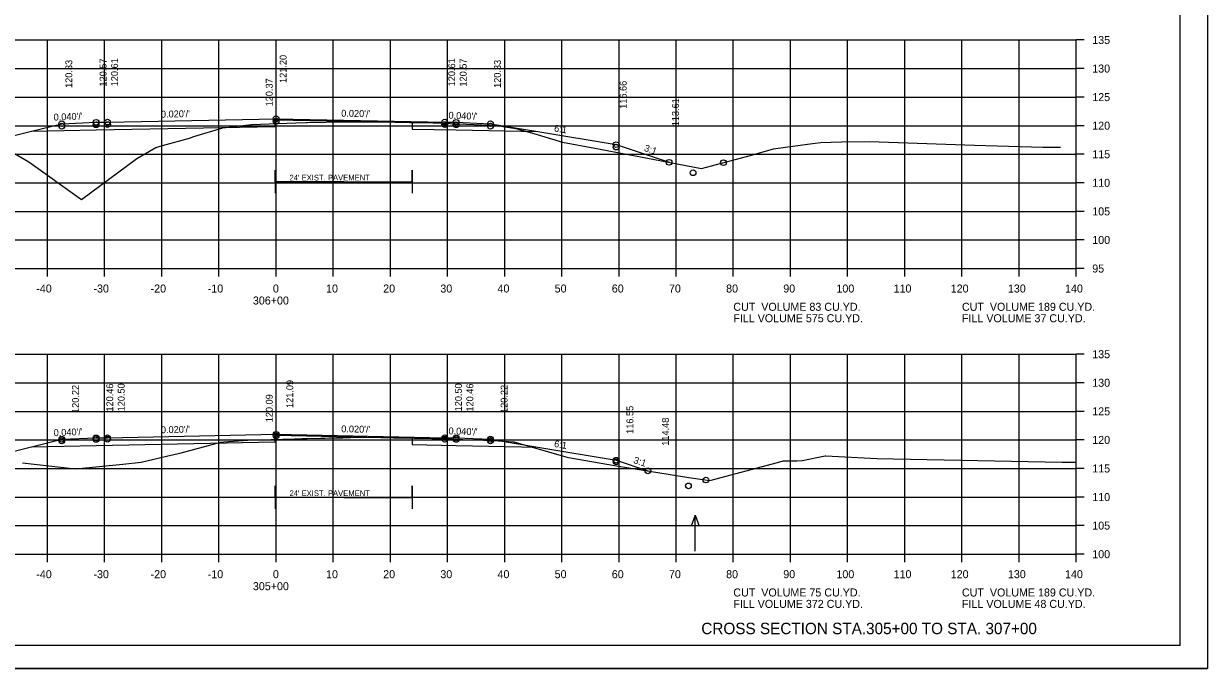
# Model space of a CAD drawing. Extents: x 1175611 to 1176402, y -433344 to -416213.
# Drawn here: x 1175736.8 to 1175943.9, y -416703.2 to -416590.3 of the extents above; entities that cross this region are included whole.
import ezdxf

# ---------------------------------------------------------------- set-up
doc = ezdxf.new("R2010")
doc.units = 0
for name, color, linetype in [('Default', 7, 'Continuous'), ('R_Alt Surface', 7, 'Continuous'), ('R_Axis', 7, 'Continuous'), ('R_Axis Annot', 7, 'Continuous'), ('R_Border', 7, 'Continuous'), ('R_Draft', 7, 'Continuous'), ('R_Exist Surface', 7, 'Continuous'), ('R_Fin Surface', 7, 'Continuous'), ('R_Grid', 7, 'Continuous'), ('R_No Plot', 7, 'Continuous'), ('R_Water Annot', 7, 'Continuous'), ('R_Xsect Elev', 7, 'Continuous'), ('R_Xsect Slope', 7, 'Continuous')]:
    doc.layers.add(name, color=color, linetype=linetype)

msp = doc.modelspace()

# ---------------------------------------------------------------- linework, layer by layer
at = {"layer": 'R_Alt Surface'}
for p, q in [((1175792.8, -416618), (1175780.8, -416618)), ((1175792.8, -416618), (1175804.8, -416618)), ((1175792.8, -416673.24), (1175780.8, -416673.24)), ((1175792.8, -416673.24), (1175804.8, -416673.24))]:
    msp.add_line(p, q, dxfattribs=at)
for points in [[(1175738.2, -416609.16), (1175749.47, -416608.94), (1175780.8, -416608.31), (1175780.8, -416607.14), (1175780.97, -416607.14), (1175804.77, -416607.62), (1175804.77, -416608.78), (1175812.47, -416608.94), (1175826.75, -416609.22)], [(1175780.8, -416618), (1175780.8, -416616), (1175780.8, -416620)], [(1175804.8, -416618), (1175804.8, -416616), (1175804.8, -416620)], [(1175738.2, -416664.4), (1175749.47, -416664.18), (1175780.8, -416663.55), (1175780.8, -416662.38), (1175780.97, -416662.38), (1175804.77, -416662.86), (1175804.77, -416664.02), (1175812.47, -416664.18), (1175826.75, -416664.46)], [(1175780.8, -416673.24), (1175780.8, -416671.24), (1175780.8, -416675.24)], [(1175804.8, -416673.24), (1175804.8, -416671.24), (1175804.8, -416675.24)]]:
    msp.add_lwpolyline(points, dxfattribs=at)
at = {"layer": 'R_Axis'}
for p, q in [((1175920.97, -416633.19), (1175920.97, -416593.19)), ((1175922.37, -416593.19), (1175920.97, -416593.19)), ((1175922.37, -416598.19), (1175920.97, -416598.19)), ((1175922.37, -416603.19), (1175920.97, -416603.19)), ((1175922.37, -416608.19), (1175920.97, -416608.19)), ((1175922.37, -416613.19), (1175920.97, -416613.19)), ((1175922.37, -416618.19), (1175920.97, -416618.19)), ((1175922.37, -416623.19), (1175920.97, -416623.19)), ((1175922.37, -416628.19), (1175920.97, -416628.19)), ((1175640.97, -416633.19), (1175920.97, -416633.19)), ((1175740.97, -416634.59), (1175740.97, -416633.19)), ((1175750.97, -416634.59), (1175750.97, -416633.19)), ((1175760.97, -416634.59), (1175760.97, -416633.19)), ((1175770.97, -416634.59), (1175770.97, -416633.19)), ((1175780.97, -416634.59), (1175780.97, -416633.19)), ((1175790.97, -416634.59), (1175790.97, -416633.19)), ((1175800.97, -416634.59), (1175800.97, -416633.19)), ((1175810.97, -416634.59), (1175810.97, -416633.19)), ((1175820.97, -416634.59), (1175820.97, -416633.19)), ((1175830.97, -416634.59), (1175830.97, -416633.19)), ((1175840.97, -416634.59), (1175840.97, -416633.19)), ((1175850.97, -416634.59), (1175850.97, -416633.19)), ((1175860.97, -416634.59), (1175860.97, -416633.19)), ((1175870.97, -416634.59), (1175870.97, -416633.19)), ((1175880.97, -416634.59), (1175880.97, -416633.19)), ((1175890.97, -416634.59), (1175890.97, -416633.19)), ((1175900.97, -416634.59), (1175900.97, -416633.19)), ((1175910.97, -416634.59), (1175910.97, -416633.19)), ((1175920.97, -416634.59), (1175920.97, -416633.19)), ((1175922.37, -416633.19), (1175920.97, -416633.19)), ((1175920.97, -416683.19), (1175920.97, -416648.19)), ((1175922.37, -416648.19), (1175920.97, -416648.19)), ((1175922.37, -416653.19), (1175920.97, -416653.19)), ((1175922.37, -416658.19), (1175920.97, -416658.19)), ((1175922.37, -416663.19), (1175920.97, -416663.19)), ((1175922.37, -416668.19), (1175920.97, -416668.19)), ((1175922.37, -416673.19), (1175920.97, -416673.19)), ((1175922.37, -416678.19), (1175920.97, -416678.19)), ((1175640.97, -416683.19), (1175920.97, -416683.19)), ((1175740.97, -416684.59), (1175740.97, -416683.19)), ((1175750.97, -416684.59), (1175750.97, -416683.19)), ((1175760.97, -416684.59), (1175760.97, -416683.19)), ((1175770.97, -416684.59), (1175770.97, -416683.19)), ((1175780.97, -416684.59), (1175780.97, -416683.19)), ((1175790.97, -416684.59), (1175790.97, -416683.19)), ((1175800.97, -416684.59), (1175800.97, -416683.19)), ((1175810.97, -416684.59), (1175810.97, -416683.19)), ((1175820.97, -416684.59), (1175820.97, -416683.19)), ((1175830.97, -416684.59), (1175830.97, -416683.19)), ((1175840.97, -416684.59), (1175840.97, -416683.19)), ((1175850.97, -416684.59), (1175850.97, -416683.19)), ((1175860.97, -416684.59), (1175860.97, -416683.19)), ((1175870.97, -416684.59), (1175870.97, -416683.19)), ((1175880.97, -416684.59), (1175880.97, -416683.19)), ((1175890.97, -416684.59), (1175890.97, -416683.19)), ((1175900.97, -416684.59), (1175900.97, -416683.19)), ((1175910.97, -416684.59), (1175910.97, -416683.19)), ((1175920.97, -416684.59), (1175920.97, -416683.19)), ((1175922.37, -416683.19), (1175920.97, -416683.19))]:
    msp.add_line(p, q, dxfattribs=at)
at = {"layer": 'R_Border'}
for q in [(1175939.15, -416493.73), (1175622.97, -416699.19)]:
    msp.add_line((1175939.15, -416699.19), q, dxfattribs=at)
at = {"layer": 'R_Exist Surface'}
for points in [[(1175733.49, -416612.06), (1175737.68, -416614.51), (1175746.94, -416621.08), (1175756.63, -416613.93), (1175759.9, -416611.98), (1175761.08, -416611.65), (1175765.79, -416610.36), (1175766.59, -416610.11), (1175771.67, -416608.58), (1175772.77, -416608.46), (1175776.64, -416607.96), (1175784.43, -416607.7), (1175786.25, -416607.64), (1175786.42, -416607.63), (1175789.69, -416607.55), (1175791.95, -416607.5), (1175794.15, -416607.5), (1175795.67, -416607.49), (1175796.68, -416607.49), (1175798.24, -416607.49), (1175798.36, -416607.49), (1175799.46, -416607.49), (1175800.35, -416607.51), (1175801.73, -416607.55), (1175802.75, -416607.58), (1175804.36, -416607.61), (1175805.81, -416607.63), (1175808.44, -416607.71), (1175810.05, -416607.76), (1175814.28, -416607.95), (1175819.7, -416608.18), (1175821.41, -416608.47), (1175822.92, -416608.69), (1175826.05, -416609.58), (1175831.08, -416611.08), (1175836.72, -416612.15), (1175840.39, -416612.81), (1175845.67, -416613.81), (1175855.4, -416615.69), (1175864.15, -416613.33), (1175867.98, -416612.23), (1175870.12, -416611.95), (1175873.96, -416611.42), (1175875.31, -416611.24), (1175876.3, -416611.11), (1175879.9, -416610.99), (1175884.78, -416610.98), (1175903.17, -416611.62), (1175915.11, -416611.92), (1175917.09, -416611.92), (1175918.23, -416611.92)], [(1175736.58, -416667.2), (1175738.63, -416667.43), (1175745.88, -416668.27), (1175754.15, -416667.41), (1175757.39, -416667.06), (1175761.79, -416666.06), (1175764.35, -416665.46), (1175769.14, -416664.17), (1175771.32, -416663.59), (1175771.82, -416663.55), (1175776.02, -416663.25), (1175784.19, -416663), (1175785.47, -416662.96), (1175786.11, -416662.94), (1175786.38, -416662.94), (1175788.78, -416662.88), (1175789.48, -416662.87), (1175790.18, -416662.85), (1175792.58, -416662.81), (1175793.96, -416662.79), (1175797.57, -416662.73), (1175797.71, -416662.73), (1175797.77, -416662.73), (1175799.29, -416662.75), (1175799.83, -416662.76), (1175801.49, -416662.81), (1175802.9, -416662.84), (1175805.17, -416662.86), (1175808.21, -416662.94), (1175809.05, -416662.96), (1175809.43, -416662.97), (1175811.8, -416663.05), (1175815.49, -416663.17), (1175819.09, -416663.27), (1175820.7, -416663.39), (1175822.56, -416663.55), (1175831.67, -416666.13), (1175832.14, -416666.26), (1175839.18, -416667.47), (1175840.52, -416667.71), (1175842.68, -416668.07), (1175853.2, -416669.74), (1175856.84, -416670.32), (1175868.7, -416667.15), (1175869.72, -416666.87), (1175872.11, -416666.83), (1175872.99, -416666.82), (1175877.03, -416665.98), (1175877.05, -416665.98), (1175877.15, -416665.98), (1175886.09, -416666.44), (1175918.42, -416667.06), (1175920.97, -416667.09)]]:
    msp.add_lwpolyline(points, dxfattribs=at)
at = {"layer": 'R_Fin Surface'}
for points in [[(1175718.05, -416611.56), (1175720.59, -416613.64), (1175721.47, -416613.34), (1175738.2, -416609.16), (1175743.47, -416607.84), (1175749.47, -416607.6), (1175751.47, -416607.56), (1175780.97, -416606.97), (1175810.47, -416607.56), (1175812.47, -416607.6), (1175818.47, -416607.84), (1175826.75, -416609.22), (1175840.47, -416611.51), (1175849.73, -416614.6)], [(1175717.42, -416666.62), (1175721.46, -416668.59), (1175721.47, -416668.58), (1175738.2, -416664.4), (1175743.47, -416663.08), (1175749.47, -416662.84), (1175751.47, -416662.8), (1175780.97, -416662.21), (1175810.47, -416662.8), (1175812.47, -416662.84), (1175818.47, -416663.08), (1175826.75, -416664.46), (1175840.47, -416666.75), (1175846.02, -416668.6)]]:
    msp.add_lwpolyline(points, dxfattribs=at)
at = {"layer": 'R_Grid'}
for p, q in [((1175640.97, -416593.19), (1175920.97, -416593.19)), ((1175740.97, -416633.19), (1175740.97, -416593.19)), ((1175750.97, -416633.19), (1175750.97, -416593.19)), ((1175760.97, -416633.19), (1175760.97, -416593.19)), ((1175770.97, -416633.19), (1175770.97, -416593.19)), ((1175780.97, -416633.19), (1175780.97, -416593.19)), ((1175790.97, -416633.19), (1175790.97, -416593.19)), ((1175800.97, -416633.19), (1175800.97, -416593.19)), ((1175810.97, -416633.19), (1175810.97, -416593.19)), ((1175820.97, -416633.19), (1175820.97, -416593.19)), ((1175830.97, -416633.19), (1175830.97, -416593.19)), ((1175840.97, -416633.19), (1175840.97, -416593.19)), ((1175850.97, -416633.19), (1175850.97, -416593.19)), ((1175860.97, -416633.19), (1175860.97, -416593.19)), ((1175870.97, -416633.19), (1175870.97, -416593.19)), ((1175880.97, -416633.19), (1175880.97, -416593.19)), ((1175890.97, -416633.19), (1175890.97, -416593.19)), ((1175900.97, -416633.19), (1175900.97, -416593.19)), ((1175910.97, -416633.19), (1175910.97, -416593.19)), ((1175920.97, -416633.19), (1175920.97, -416593.19)), ((1175640.97, -416598.19), (1175920.97, -416598.19)), ((1175640.97, -416603.19), (1175920.97, -416603.19)), ((1175640.97, -416608.19), (1175920.97, -416608.19)), ((1175640.97, -416613.19), (1175920.97, -416613.19)), ((1175640.97, -416618.19), (1175920.97, -416618.19)), ((1175640.97, -416623.19), (1175920.97, -416623.19)), ((1175640.97, -416628.19), (1175920.97, -416628.19)), ((1175640.97, -416633.19), (1175920.97, -416633.19)), ((1175640.97, -416648.19), (1175920.97, -416648.19)), ((1175740.97, -416683.19), (1175740.97, -416648.19)), ((1175750.97, -416683.19), (1175750.97, -416648.19)), ((1175760.97, -416683.19), (1175760.97, -416648.19)), ((1175770.97, -416683.19), (1175770.97, -416648.19)), ((1175780.97, -416683.19), (1175780.97, -416648.19)), ((1175790.97, -416683.19), (1175790.97, -416648.19)), ((1175800.97, -416683.19), (1175800.97, -416648.19)), ((1175810.97, -416683.19), (1175810.97, -416648.19)), ((1175820.97, -416683.19), (1175820.97, -416648.19)), ((1175830.97, -416683.19), (1175830.97, -416648.19)), ((1175840.97, -416683.19), (1175840.97, -416648.19)), ((1175850.97, -416683.19), (1175850.97, -416648.19)), ((1175860.97, -416683.19), (1175860.97, -416648.19)), ((1175870.97, -416683.19), (1175870.97, -416648.19)), ((1175880.97, -416683.19), (1175880.97, -416648.19)), ((1175890.97, -416683.19), (1175890.97, -416648.19)), ((1175900.97, -416683.19), (1175900.97, -416648.19)), ((1175910.97, -416683.19), (1175910.97, -416648.19)), ((1175920.97, -416683.19), (1175920.97, -416648.19)), ((1175640.97, -416653.19), (1175920.97, -416653.19)), ((1175640.97, -416658.19), (1175920.97, -416658.19)), ((1175640.97, -416663.19), (1175920.97, -416663.19)), ((1175640.97, -416668.19), (1175920.97, -416668.19)), ((1175640.97, -416673.19), (1175920.97, -416673.19)), ((1175640.97, -416678.19), (1175920.97, -416678.19)), ((1175640.97, -416683.19), (1175920.97, -416683.19))]:
    msp.add_line(p, q, dxfattribs=at)
at = {"layer": 'R_No Plot'}
msp.add_line((1175610.57, -416703.17), (1175943.91, -416703.17), dxfattribs=at)
msp.add_lwpolyline([(1175610.57, -416489.83), (1175943.91, -416489.83), (1175943.91, -416703.17), (1175610.57, -416703.17)], close=True, dxfattribs=at)
for centre in [(1175780.97, -416606.97), (1175743.47, -416607.84), (1175743.47, -416608.27), (1175749.47, -416607.6), (1175749.47, -416608.03), (1175751.47, -416607.56), (1175751.47, -416607.99), (1175780.97, -416607.4), (1175810.47, -416607.56), (1175810.47, -416607.99), (1175812.47, -416607.6), (1175812.47, -416608.03), (1175818.47, -416607.84), (1175818.47, -416608.27), (1175840.47, -416611.51), (1175840.47, -416611.94), (1175849.73, -416614.6), (1175849.73, -416614.6), (1175859.23, -416614.66), (1175853.93, -416616.42), (1175743.47, -416663.08), (1175749.47, -416662.84), (1175751.47, -416662.8), (1175751.47, -416663.07), (1175780.97, -416662.21), (1175780.97, -416662.48), (1175810.47, -416662.8), (1175810.47, -416663.07), (1175812.47, -416662.84), (1175818.47, -416663.08), (1175743.47, -416663.35), (1175749.47, -416663.11), (1175812.47, -416663.11), (1175818.47, -416663.35), (1175840.47, -416666.75), (1175840.47, -416667.02), (1175846.02, -416668.6), (1175846.02, -416668.6), (1175853.12, -416671.23), (1175856.18, -416670.21)]:
    msp.add_circle(centre, 0.5, dxfattribs=at)
at = {"layer": 'R_Water Annot'}
for p, q in [((1175854.27, -416676.37), (1175853.57, -416678.29)), ((1175854.27, -416682.66), (1175854.27, -416676.37)), ((1175854.27, -416676.37), (1175854.97, -416678.29))]:
    msp.add_line(p, q, dxfattribs=at)

# ---------------------------------------------------------------- texts
at = {"layer": 'Default'}
for s, p in [('CUT  VOLUME 83 CU.YD.', (1175860.97, -416640.59)), ('CUT  VOLUME 189 CU.YD.', (1175900.97, -416640.59)), ('FILL VOLUME 575 CU.YD.', (1175860.97, -416642.59)), ('FILL VOLUME 37 CU.YD.', (1175900.97, -416642.59)), ('CUT  VOLUME 75 CU.YD.', (1175860.97, -416690.59)), ('CUT  VOLUME 189 CU.YD.', (1175900.97, -416690.59)), ('FILL VOLUME 372 CU.YD.', (1175860.97, -416692.59)), ('FILL VOLUME 48 CU.YD.', (1175900.97, -416692.59))]:
    msp.add_text(s, height=1.4, dxfattribs=at).set_placement(p)
at = {"layer": 'R_Alt Surface'}
for p in [(1175783.31, -416617.78), (1175783.31, -416673.02)]:
    msp.add_text("24' EXIST. PAVEMENT", height=1, dxfattribs=at).set_placement(p)
at = {"layer": 'R_Axis Annot'}
for s, p in [('135', (1175923.77, -416593.89)), ('130', (1175923.77, -416598.89)), ('125', (1175923.77, -416603.89)), ('120', (1175923.77, -416608.89)), ('115', (1175923.77, -416613.89)), ('110', (1175923.77, -416618.89)), ('105', (1175923.77, -416623.89)), ('100', (1175923.77, -416628.89)), ('95', (1175923.77, -416633.89)), ('-40', (1175739.01, -416637.39)), ('-30', (1175749.01, -416637.39)), ('-20', (1175759.01, -416637.39)), ('-10', (1175769.01, -416637.39)), ('0', (1175780.41, -416637.39)), ('10', (1175789.71, -416637.39)), ('20', (1175799.71, -416637.39)), ('30', (1175809.71, -416637.39)), ('40', (1175819.71, -416637.39)), ('50', (1175829.71, -416637.39)), ('60', (1175839.71, -416637.39)), ('70', (1175849.71, -416637.39)), ('80', (1175859.71, -416637.39)), ('90', (1175869.71, -416637.39)), ('100', (1175879.01, -416637.39)), ('110', (1175889.01, -416637.39)), ('120', (1175899.01, -416637.39)), ('130', (1175909.01, -416637.39)), ('140', (1175919.01, -416637.39)), ('306+00', (1175776.91, -416639.49)), ('135', (1175923.77, -416648.89)), ('130', (1175923.77, -416653.89)), ('125', (1175923.77, -416658.89)), ('120', (1175923.77, -416663.89)), ('115', (1175923.77, -416668.89)), ('110', (1175923.77, -416673.89)), ('105', (1175923.77, -416678.89)), ('100', (1175923.77, -416683.89)), ('-40', (1175739.01, -416687.39)), ('-30', (1175749.01, -416687.39)), ('-20', (1175759.01, -416687.39)), ('-10', (1175769.01, -416687.39)), ('0', (1175780.41, -416687.39)), ('10', (1175789.71, -416687.39)), ('20', (1175799.71, -416687.39)), ('30', (1175809.71, -416687.39)), ('40', (1175819.71, -416687.39)), ('50', (1175829.71, -416687.39)), ('60', (1175839.71, -416687.39)), ('70', (1175849.71, -416687.39)), ('80', (1175859.71, -416687.39)), ('90', (1175869.71, -416687.39)), ('100', (1175879.01, -416687.39)), ('110', (1175889.01, -416687.39)), ('120', (1175899.01, -416687.39)), ('130', (1175909.01, -416687.39)), ('140', (1175919.01, -416687.39)), ('305+00', (1175776.91, -416689.49))]:
    msp.add_text(s, height=1.4, dxfattribs=at).set_placement(p)
at = {"layer": 'R_Draft'}
msp.add_text('CROSS SECTION STA.305+00 TO STA. 307+00', height=2, dxfattribs=at).set_placement((1175855.37, -416697.19))
at = {"layer": 'R_Xsect Elev'}
for s, p in [('121.20', (1175782.8, -416600.71)), ('120.33', (1175745.3, -416601.58)), ('120.57', (1175751.3, -416601.34)), ('120.61', (1175753.3, -416601.3)), ('120.61', (1175812.3, -416601.3)), ('120.57', (1175814.3, -416601.34)), ('120.33', (1175820.3, -416601.58)), ('120.37', (1175780.37, -416604.81)), ('116.66', (1175842.3, -416605.24)), ('113.61', (1175851.45, -416608.29)), ('120.22', (1175746.47, -416658.47)), ('120.46', (1175752.47, -416658.23)), ('120.50', (1175754.47, -416658.19)), ('121.09', (1175783.97, -416657.6)), ('120.50', (1175813.47, -416658.19)), ('120.46', (1175815.47, -416658.23)), ('120.22', (1175821.47, -416658.47)), ('120.09', (1175780.37, -416660.1)), ('116.55', (1175843.47, -416662.13)), ('114.48', (1175849.69, -416664.21))]:
    msp.add_text(s, height=1.2, rotation=90, dxfattribs=at).set_placement(p)
at = {"layer": 'R_Xsect Slope'}
for s, rotation, p in [("0.040'/'", 2.2906, (1175742.07, -416607.3)), ("0.020'/'", 1.1458, (1175760.83, -416606.78)), ("0.020'/'", 358.8542, (1175792.36, -416606.6)), ("0.040'/'", 357.7094, (1175811.12, -416606.95)), ('6:1', 350.5377, (1175829.55, -416609.18)), ('3:1', 341.5651, (1175845.26, -416612.58)), ("0.040'/'", 2.2906, (1175742.07, -416662.54)), ("0.020'/'", 1.1458, (1175760.83, -416662.02)), ("0.020'/'", 358.8542, (1175792.36, -416661.84)), ("0.040'/'", 357.7094, (1175811.12, -416662.19)), ('6:1', 350.5377, (1175829.55, -416664.42)), ('3:1', 341.5651, (1175843.4, -416667.2))]:
    msp.add_text(s, height=1.2, rotation=rotation, dxfattribs=at).set_placement(p)

doc.saveas('drawing.dxf')
